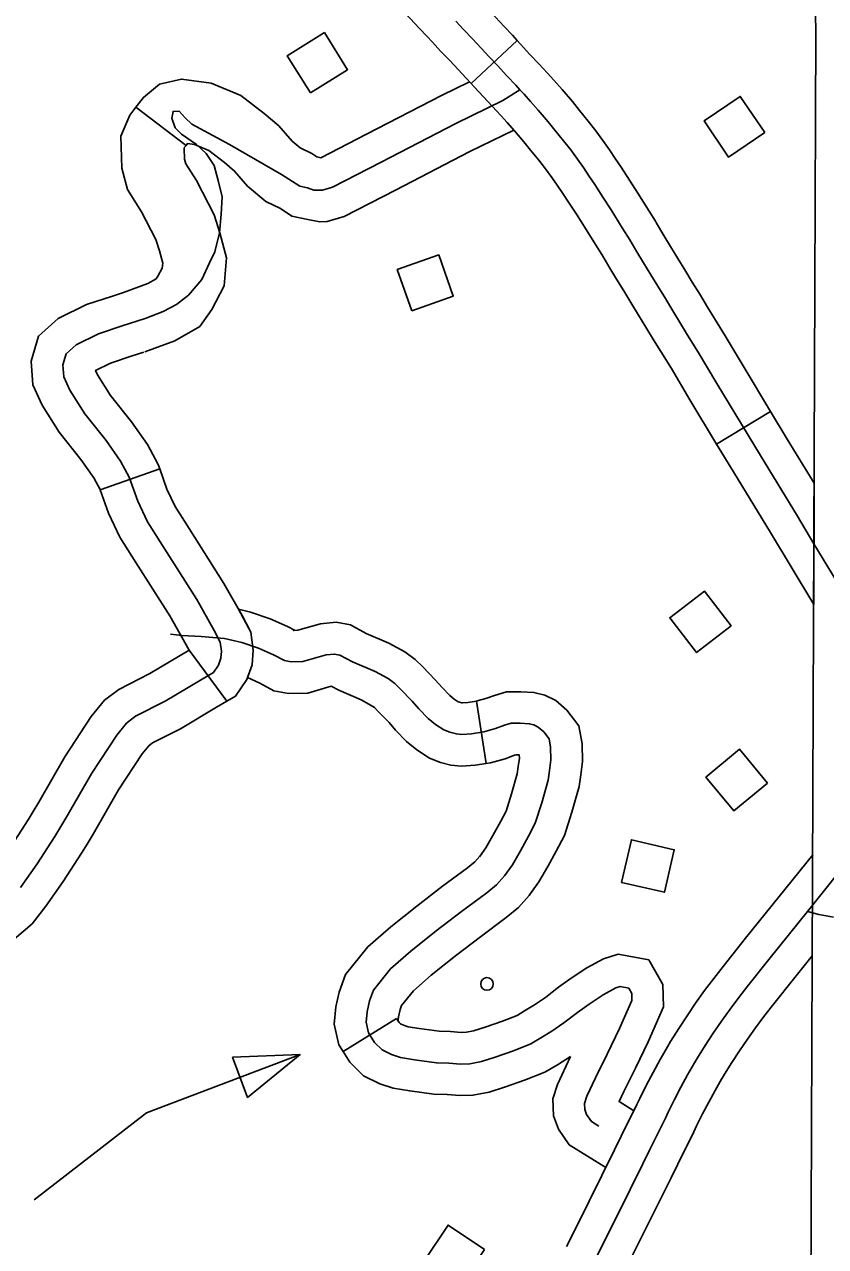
# Model space of a CAD drawing. Extents: x -19 to 366, y -4 to 359.
# Drawn here: x 139.047 to 139.407, y 193.459 to 194.009 of the extents above; entities that cross this region are included whole.
import ezdxf

# ---------------------------------------------------------------- set-up
doc = ezdxf.new("R2010")
doc.units = 0
for name, color, linetype in [('21', 7, 'Continuous'), ('Level 19', 7, 'Continuous'), ('R_ROW', 7, 'Continuous'), ('R_ROW Annot', 7, 'Continuous'), ('Sheet Fence', 7, 'Continuous')]:
    doc.layers.add(name, color=color, linetype=linetype)

msp = doc.modelspace()

# ---------------------------------------------------------------- linework, layer by layer
at = {"layer": '21'}
for points in [[(139.17538, 193.97843), (139.16492, 193.99515), (139.18169, 194.00563), (139.19214, 193.98892)], [(139.38011, 193.96055), (139.3638, 193.94946), (139.35269, 193.96581), (139.36899, 193.9769)], [(139.2211, 193.88024), (139.21454, 193.89882), (139.23318, 193.90541), (139.23975, 193.88682)], [(139.36496, 193.73827), (139.34934, 193.72626), (139.33729, 193.74193), (139.35291, 193.75395)], [(139.38135, 193.66744), (139.36617, 193.65486), (139.35355, 193.67008), (139.36873, 193.68266)], [(139.31556, 193.62265), (139.32, 193.64185), (139.33926, 193.6374), (139.33483, 193.6182)], [(139.14023, 193.54386), (139.14707, 193.5258), (139.17075, 193.54509)], [(139.25387, 193.45726), (139.24293, 193.44086), (139.22648, 193.45183), (139.23742, 193.46823)]]:
    msp.add_lwpolyline(points, close=True, dxfattribs=at)
msp.add_lwpolyline([(139.17075, 193.54509), (139.10152, 193.51888), (139.05101, 193.47956)], dxfattribs=at)
msp.add_circle((139.25494, 193.57692), 0.00284, dxfattribs=at)
at = {"layer": 'Level 19'}
msp.add_lwpolyline([(139.39691, 192.55137), (139.39916, 193.01408), (139.39918, 193.01861), (139.40311, 194.0054), (139.40283, 194.02364), (139.40489, 195.00522), (139.40486, 195.01798), (139.40149, 196.00809), (139.40143, 196.02666), (139.39674, 197.00568), (139.39669, 197.01653), (139.39179, 198.03814)], dxfattribs=at)
at = {"layer": 'R_ROW'}
for p, q in [((139.24779, 193.98269), (139.26859, 194.00205)), ((139.11938, 193.95477), (139.09681, 193.97202)), ((139.35836, 193.82022), (139.38268, 193.83491)), ((139.10753, 193.80902), (139.08075, 193.79954)), ((139.40231, 193.80256), (139.40209, 193.74794)), ((139.12077, 193.72739), (139.13772, 193.70433)), ((139.25021, 193.70439), (139.25452, 193.67631)), ((139.25452, 193.67631), (139.25452, 193.67631)), ((139.2843, 193.57317), (139.2843, 193.57317)), ((139.19011, 193.54641), (139.21425, 193.56139))]:
    msp.add_line(p, q, dxfattribs=at)
for points in [[(139.26859, 194.00205), (139.26636, 194.00444), (139.2627, 194.00832), (139.25878, 194.01255), (139.25474, 194.01671), (139.25138, 194.02044), (139.24847, 194.02357), (139.24502, 194.02712), (139.24102, 194.03133), (139.23731, 194.03535), (139.2325, 194.04059), (139.22847, 194.04494), (139.22563, 194.04792), (139.2219, 194.0519), (139.21693, 194.05741), (139.21183, 194.06282), (139.20638, 194.06884), (139.20092, 194.07446), (139.20035, 194.07508)], [(139.1795, 194.05579), (139.1803, 194.05492), (139.18565, 194.04941), (139.19097, 194.04353), (139.19604, 194.03815), (139.20098, 194.03268), (139.20498, 194.02841), (139.20776, 194.02548), (139.21161, 194.02133), (139.2164, 194.01611), (139.22028, 194.01191), (139.22454, 194.00742), (139.22788, 194.00399), (139.23041, 194.00126), (139.234, 193.99729), (139.23817, 193.993), (139.24194, 193.98893), (139.24562, 193.98502), (139.24779, 193.98269)], [(139.24089, 194.01085), (139.24437, 194.007), (139.24848, 194.00277), (139.25232, 193.99862), (139.25599, 193.99473), (139.25964, 193.99081), (139.2639, 193.98615), (139.26791, 193.98191), (139.26975, 193.97989)], [(139.26859, 194.00205), (139.27008, 194.00044), (139.2743, 193.99582), (139.27833, 193.99156), (139.28026, 193.98943), (139.28212, 193.98739), (139.28512, 193.98413), (139.28877, 193.97996), (139.29341, 193.97454), (139.29662, 193.97057), (139.30053, 193.96574), (139.30398, 193.96131), (139.30717, 193.95693), (139.31007, 193.95287), (139.31265, 193.94894), (139.31534, 193.94501), (139.31913, 193.93917), (139.32287, 193.93327), (139.32796, 193.92514), (139.33078, 193.92061)], [(139.09681, 193.97202), (139.10018, 193.97644), (139.10746, 193.98239), (139.11728, 193.98466), (139.13066, 193.98281), (139.14412, 193.97734), (139.15457, 193.96913), (139.16122, 193.96358), (139.16716, 193.9567), (139.1708, 193.95363), (139.17598, 193.95117), (139.17833, 193.94961), (139.18013, 193.94922)], [(139.18013, 193.94922), (139.2007, 193.95986), (139.23447, 193.97734), (139.24706, 193.9835), (139.24779, 193.98269), (139.2492, 193.98118), (139.25749, 193.97225), (139.25923, 193.97034), (139.26115, 193.96822), (139.26397, 193.96515), (139.26704, 193.96165)], [(139.26975, 193.97989), (139.26201, 193.975), (139.24086, 193.96465), (139.20723, 193.94724), (139.1854, 193.93596), (139.18082, 193.93466), (139.17692, 193.93455), (139.17411, 193.93562), (139.17063, 193.93644), (139.16239, 193.94174), (139.1389, 193.95513), (139.12202, 193.96433), (139.11893, 193.96724), (139.11631, 193.97016), (139.11354, 193.97008), (139.11294, 193.96706), (139.11444, 193.96271), (139.1173, 193.95979), (139.12415, 193.95515), (139.12841, 193.95111), (139.13203, 193.94568), (139.13384, 193.93903), (139.1357, 193.93169), (139.13522, 193.92382), (139.13438, 193.91541), (139.13232, 193.90679), (139.12993, 193.90187), (139.12647, 193.89437), (139.12045, 193.88726), (139.11503, 193.88317), (139.10913, 193.87998), (139.10092, 193.87674), (139.09064, 193.87342), (139.0799, 193.86986), (139.06989, 193.86494), (139.06539, 193.86088), (139.06393, 193.85598), (139.06433, 193.85045), (139.06704, 193.84452), (139.07383, 193.83387), (139.08338, 193.82179), (139.08991, 193.81251), (139.0938, 193.80523), (139.09761, 193.79449), (139.10203, 193.78514), (139.10882, 193.77449), (139.12428, 193.7501), (139.13208, 193.73624), (139.13477, 193.731), (139.13537, 193.72686), (139.13511, 193.72375)], [(139.24779, 193.98269), (139.2492, 193.98118), (139.25349, 193.97648), (139.25749, 193.97225), (139.25923, 193.97034), (139.26115, 193.96822), (139.26397, 193.96515), (139.26729, 193.96136), (139.27158, 193.95636), (139.27452, 193.95271), (139.27828, 193.94807), (139.28129, 193.94421), (139.28413, 193.94032), (139.28662, 193.93683), (139.28905, 193.93311), (139.29171, 193.92924), (139.29522, 193.92383), (139.29883, 193.91813), (139.30385, 193.9101), (139.30666, 193.90559)], [(139.26975, 193.97989), (139.27163, 193.97781), (139.27455, 193.97464), (139.27803, 193.97066), (139.2825, 193.96545), (139.28557, 193.96164), (139.28941, 193.9569), (139.29263, 193.95276), (139.29565, 193.94862), (139.29834, 193.94485), (139.30085, 193.94102), (139.30352, 193.93712), (139.30717, 193.9315), (139.31085, 193.9257), (139.3159, 193.91762), (139.31921, 193.91231), (139.3225, 193.90681), (139.32549, 193.9019), (139.32876, 193.89652), (139.33185, 193.89134), (139.33528, 193.88577), (139.33865, 193.88031), (139.34213, 193.87457), (139.34532, 193.86932), (139.35012, 193.86161), (139.35853, 193.84743), (139.37807, 193.81506), (139.39476, 193.78764), (139.4022, 193.77529)], [(139.09117, 193.8885), (139.10223, 193.89253), (139.10596, 193.89471), (139.10673, 193.89579), (139.10868, 193.89953), (139.10887, 193.90175), (139.10742, 193.90735), (139.10573, 193.91241), (139.09938, 193.92485), (139.09294, 193.93487), (139.09041, 193.94451), (139.08994, 193.95897), (139.09409, 193.96846), (139.09681, 193.97202)], [(139.26704, 193.96165), (139.24725, 193.95197), (139.21376, 193.93462), (139.19064, 193.92268), (139.183, 193.92052), (139.17959, 193.92042)], [(139.17959, 193.92042), (139.17424, 193.92143), (139.16707, 193.92297), (139.16194, 193.92639), (139.1553, 193.92954), (139.14712, 193.93643), (139.14123, 193.94325), (139.13669, 193.94705), (139.12971, 193.95253), (139.12325, 193.95516), (139.12002, 193.9556), (139.11938, 193.95477)], [(139.10088, 193.86181), (139.11435, 193.86671), (139.12555, 193.87325), (139.131, 193.88089), (139.13652, 193.89147), (139.13758, 193.9042), (139.13467, 193.91541), (139.132, 193.92343), (139.12404, 193.93902), (139.11927, 193.94644), (139.1187, 193.94863), (139.11854, 193.95347), (139.11875, 193.95394), (139.11938, 193.95477)], [(139.33078, 193.92061), (139.33134, 193.91971), (139.33466, 193.91415), (139.33763, 193.90928), (139.34093, 193.90384), (139.34399, 193.89871), (139.34738, 193.89322), (139.35076, 193.88772), (139.35427, 193.88194), (139.35742, 193.87677), (139.36226, 193.86899), (139.37072, 193.85472), (139.38268, 193.83491)], [(139.30666, 193.90559), (139.30709, 193.9049), (139.31034, 193.89947), (139.31335, 193.89452), (139.31659, 193.88919), (139.31971, 193.88397), (139.32319, 193.87832), (139.32653, 193.8729), (139.32999, 193.86719), (139.33323, 193.86188), (139.33798, 193.85424), (139.34634, 193.84014), (139.35836, 193.82022)], [(139.09166, 193.88868), (139.08623, 193.88692), (139.07451, 193.88304), (139.06184, 193.87681), (139.05292, 193.86875), (139.04957, 193.85755), (139.05035, 193.84687), (139.05454, 193.83772), (139.06224, 193.82563), (139.07199, 193.81329), (139.07779, 193.80505), (139.08077, 193.79948), (139.08075, 193.79954)], [(139.10039, 193.86164), (139.09506, 193.85992), (139.08529, 193.85669), (139.0786, 193.8534), (139.07955, 193.85133), (139.08542, 193.84211), (139.09477, 193.83029), (139.10203, 193.81997), (139.10683, 193.81098), (139.10753, 193.80902)], [(139.38268, 193.83491), (139.39022, 193.82243), (139.40231, 193.80256)], [(139.40209, 193.74794), (139.38261, 193.78028), (139.36592, 193.8077), (139.35836, 193.82022)], [(139.13772, 193.70433), (139.14168, 193.70663), (139.1467, 193.71407), (139.1491, 193.72066), (139.14966, 193.72729), (139.14849, 193.73539), (139.14459, 193.74297), (139.13647, 193.75739), (139.1208, 193.7821), (139.11449, 193.79203), (139.11075, 193.79991), (139.10753, 193.80902)], [(139.08075, 193.79954), (139.08446, 193.78906), (139.08957, 193.77826), (139.09683, 193.76687), (139.11208, 193.74281), (139.12077, 193.72739)], [(139.45286, 193.6652), (139.4498, 193.67078), (139.44557, 193.68402), (139.44382, 193.69012), (139.44191, 193.69618), (139.43988, 193.70219), (139.43771, 193.70816), (139.43646, 193.71133), (139.43388, 193.71749), (139.43116, 193.72359), (139.42831, 193.72963), (139.42533, 193.7356), (139.42222, 193.74151), (139.41899, 193.74734), (139.41059, 193.76136), (139.4022, 193.77529)], [(139.14966, 193.72729), (139.14849, 193.73539), (139.14303, 193.74574), (139.14847, 193.74447), (139.15722, 193.74148), (139.16506, 193.73798), (139.16856, 193.73611)], [(139.1677, 193.73628), (139.16794, 193.73624), (139.1698, 193.73629), (139.17988, 193.73925), (139.18693, 193.73991), (139.19346, 193.73867), (139.20058, 193.73487), (139.21073, 193.73044), (139.21794, 193.72655), (139.22262, 193.72316), (139.22598, 193.71984), (139.23164, 193.71402), (139.23473, 193.71053), (139.23816, 193.70693), (139.24018, 193.70524), (139.24194, 193.7041), (139.24252, 193.70388), (139.24363, 193.7036), (139.24384, 193.70358), (139.24626, 193.70379), (139.25021, 193.70439)], [(139.30537, 193.51279), (139.30199, 193.51488), (139.29981, 193.51804), (139.29896, 193.52031), (139.29888, 193.52307), (139.29992, 193.52632), (139.30381, 193.5346), (139.30911, 193.54523), (139.31463, 193.55678), (139.32022, 193.56945), (139.32013, 193.57267), (139.31878, 193.57504), (139.31497, 193.57573), (139.31304, 193.5751), (139.30726, 193.57194), (139.30097, 193.56784), (139.29568, 193.564), (139.28962, 193.55933), (139.28409, 193.5556), (139.27926, 193.55258), (139.27474, 193.54991), (139.26683, 193.54682), (139.25865, 193.54393), (139.25241, 193.5419), (139.24714, 193.54094), (139.24302, 193.54082), (139.23772, 193.54123), (139.2322, 193.54141), (139.22228, 193.54272), (139.21605, 193.5438), (139.21198, 193.54506), (139.20768, 193.54723), (139.20424, 193.55058), (139.20158, 193.55487), (139.20051, 193.55967), (139.20096, 193.56428), (139.20207, 193.56926), (139.20377, 193.57414), (139.21151, 193.58375), (139.2207, 193.59173), (139.23203, 193.60081), (139.24347, 193.60955), (139.25489, 193.618), (139.25926, 193.62158), (139.26283, 193.6256), (139.26636, 193.63054), (139.26996, 193.63686), (139.27367, 193.64345), (139.27669, 193.64929), (139.27964, 193.65846), (139.28255, 193.66867), (139.28311, 193.67306), (139.28377, 193.67791), (139.28359, 193.68366), (139.28291, 193.68738), (139.28052, 193.69053), (139.27804, 193.69265), (139.27607, 193.69362), (139.27399, 193.69413), (139.26984, 193.69435), (139.26582, 193.69435), (139.26286, 193.69345), (139.25876, 193.69195), (139.25352, 193.69053), (139.24793, 193.68967), (139.24368, 193.68931), (139.24116, 193.68958), (139.23825, 193.6903), (139.23547, 193.69137), (139.23173, 193.69379), (139.22842, 193.69656), (139.22427, 193.70092), (139.22123, 193.70436), (139.2159, 193.70983), (139.21341, 193.71229), (139.21036, 193.7145), (139.20451, 193.71766), (139.19438, 193.72207), (139.18868, 193.72512), (139.18625, 193.72558), (139.18257, 193.72524), (139.17205, 193.72215), (139.16675, 193.72199), (139.16372, 193.72259), (139.15881, 193.72522), (139.15202, 193.72825), (139.14455, 193.7308), (139.13666, 193.73264), (139.12626, 193.73348), (139.11746, 193.73392), (139.1123, 193.73449)], [(139.12077, 193.72739), (139.1031, 193.71682), (139.08905, 193.70967), (139.08266, 193.70474), (139.07669, 193.69745), (139.0648, 193.67927), (139.05304, 193.65883), (139.05051, 193.65464)], [(139.16215, 193.70842), (139.15888, 193.70907), (139.15256, 193.71245), (139.14701, 193.71493), (139.1491, 193.72066), (139.14966, 193.72729)], [(139.13511, 193.72375), (139.13395, 193.72058), (139.13173, 193.71728), (139.12584, 193.71387), (139.10997, 193.70438), (139.09667, 193.69761), (139.09262, 193.69449), (139.08817, 193.68904), (139.07691, 193.67183), (139.06527, 193.65161), (139.06026, 193.64332), (139.05232, 193.63106), (139.0448, 193.62044)], [(139.25452, 193.67631), (139.24961, 193.67556), (139.24352, 193.67504), (139.2387, 193.67556), (139.23398, 193.67672), (139.229, 193.67864), (139.22328, 193.68234), (139.21869, 193.68619), (139.2138, 193.69131), (139.21081, 193.69469), (139.20582, 193.69983), (139.2042, 193.70142), (139.20279, 193.70245), (139.19829, 193.70487), (139.18819, 193.70927), (139.1848, 193.71109), (139.1743, 193.70801), (139.16556, 193.70774), (139.16215, 193.70842)], [(139.27461, 193.61765), (139.27834, 193.62287), (139.28232, 193.62986), (139.28617, 193.6367), (139.28985, 193.64382), (139.29323, 193.65434), (139.29651, 193.66581), (139.29719, 193.67121), (139.298, 193.67716), (139.29776, 193.68515), (139.29628, 193.69327), (139.2909, 193.70035), (139.28592, 193.7046), (139.28098, 193.70704), (139.27609, 193.70825), (139.27021, 193.70856), (139.26371, 193.70855), (139.25835, 193.70693), (139.25445, 193.7055), (139.25057, 193.70445), (139.25021, 193.70439)], [(139.13772, 193.70433), (139.13304, 193.70163), (139.11684, 193.69194), (139.1043, 193.68556), (139.10259, 193.68424), (139.09964, 193.68063), (139.08902, 193.6644), (139.07751, 193.6444), (139.07482, 193.63995)], [(139.25149, 193.63416), (139.25437, 193.6382), (139.2576, 193.64386), (139.26117, 193.6502), (139.26353, 193.65476), (139.26604, 193.66259), (139.26859, 193.67153), (139.26902, 193.67491), (139.26953, 193.67866), (139.26949, 193.68015), (139.26947, 193.68015), (139.26793, 193.68015), (139.26737, 193.67998), (139.26307, 193.6784), (139.25647, 193.67661), (139.25452, 193.67631)], [(139.39936, 193.6096), (139.42085, 193.63637), (139.4224, 193.63832), (139.4251, 193.64151), (139.4279, 193.64459), (139.43081, 193.64758), (139.43386, 193.65045), (139.43697, 193.65321), (139.44021, 193.65586), (139.44352, 193.65839), (139.45286, 193.6652)], [(139.05051, 193.65464), (139.04822, 193.65086), (139.04056, 193.63904), (139.03338, 193.6289), (139.02932, 193.62366), (139.02346, 193.61862), (139.0144, 193.61089), (139.00705, 193.60439), (138.9991, 193.59593), (138.9931, 193.58603), (138.98829, 193.57585)], [(139.07482, 193.63995), (139.07231, 193.63578), (139.06408, 193.62309), (139.05621, 193.61198), (139.05001, 193.60398), (139.04193, 193.59704), (139.03303, 193.58944), (139.02686, 193.58398), (139.02185, 193.57865), (139.01815, 193.57255), (139.01397, 193.56371)], [(139.19011, 193.54641), (139.18824, 193.54943), (139.18615, 193.5588), (139.18691, 193.56653), (139.18838, 193.57315), (139.19117, 193.58114), (139.20124, 193.59364), (139.21159, 193.60264), (139.22328, 193.612), (139.23493, 193.6209), (139.24616, 193.62921), (139.24939, 193.63186), (139.25172, 193.63447), (139.25149, 193.63416)], [(139.33618, 193.54847), (139.33623, 193.54856), (139.33765, 193.55094), (139.34129, 193.5568), (139.34507, 193.56257), (139.34893, 193.56825), (139.35295, 193.57388), (139.35706, 193.57941), (139.36127, 193.58482), (139.37143, 193.59752), (139.40164, 193.63509)], [(139.21492, 193.56031), (139.21487, 193.56054), (139.21502, 193.56204), (139.21576, 193.56537), (139.21637, 193.56715), (139.22178, 193.57385), (139.2298, 193.58082), (139.24078, 193.58962), (139.25201, 193.5982), (139.26362, 193.60679), (139.26913, 193.61131), (139.27395, 193.61673), (139.27461, 193.61766)], [(139.32817, 193.50205), (139.3353, 193.5164), (139.33657, 193.51911), (139.33936, 193.52477), (139.34227, 193.53037), (139.3453, 193.5359), (139.34848, 193.54136), (139.34978, 193.54356), (139.35326, 193.54916), (139.35689, 193.55469), (139.36058, 193.56014), (139.36443, 193.56551), (139.36836, 193.57081), (139.37242, 193.57602), (139.38251, 193.58864), (139.39936, 193.6096)], [(139.2843, 193.57317), (139.28718, 193.57538), (139.29291, 193.57955), (139.29997, 193.58414), (139.30737, 193.58819), (139.31396, 193.59035), (139.32784, 193.58783), (139.33422, 193.57662), (139.33452, 193.56666), (139.32754, 193.55085), (139.32187, 193.53899), (139.3166, 193.52841), (139.31446, 193.52386), (139.3211, 193.51975), (139.31545, 193.50835)], [(139.36073, 193.53417), (139.36192, 193.53618), (139.36524, 193.54151), (139.36871, 193.5468), (139.37224, 193.55202), (139.3759, 193.55714), (139.37967, 193.5622), (139.38357, 193.56721), (139.3936, 193.57975), (139.40146, 193.58953)], [(139.21425, 193.56139), (139.21539, 193.55955), (139.21602, 193.55893), (139.21732, 193.55828), (139.21937, 193.55764), (139.22443, 193.55677), (139.23336, 193.55558), (139.23851, 193.55542), (139.24336, 193.55504), (139.24564, 193.5551), (139.24893, 193.55571), (139.25409, 193.55738), (139.26187, 193.56013), (139.2685, 193.56273), (139.27188, 193.56472), (139.27635, 193.56751), (139.2813, 193.57086), (139.2843, 193.57317)], [(139.2907, 193.45856), (139.29128, 193.45971), (139.30097, 193.47899), (139.31236, 193.50211), (139.31545, 193.50835), (139.3225, 193.52257), (139.32376, 193.52526), (139.32669, 193.53119), (139.32974, 193.53706), (139.33293, 193.54288), (139.33619, 193.54849)], [(139.29262, 193.54418), (139.28663, 193.54044), (139.28098, 193.5371), (139.27179, 193.53351), (139.26321, 193.53047), (139.2559, 193.5281), (139.24863, 193.52677), (139.24267, 193.52659), (139.23694, 193.52705), (139.23104, 193.52724), (139.22014, 193.52868), (139.21272, 193.52996), (139.20665, 193.53184), (139.19933, 193.53553), (139.19309, 193.54161), (139.19011, 193.54641)], [(139.31545, 193.50835), (139.31236, 193.50211), (139.30845, 193.49418), (139.29198, 193.50436), (139.28712, 193.51141), (139.28483, 193.51753), (139.28461, 193.52507), (139.28667, 193.53153), (139.29262, 193.54418)], [(139.31603, 193.4457), (139.31664, 193.4469), (139.3264, 193.46634), (139.33783, 193.48953), (139.3409, 193.49574), (139.3481, 193.51024), (139.34937, 193.51296), (139.35203, 193.51835), (139.3548, 193.52368), (139.35767, 193.52892), (139.36075, 193.53422)], [(139.24702, 193.36816), (139.25821, 193.3756), (139.26064, 193.37765), (139.26297, 193.37981), (139.26519, 193.38209), (139.2673, 193.38447), (139.26931, 193.38695), (139.27118, 193.38951), (139.27292, 193.39217), (139.28086, 193.40699), (139.29233, 193.4304), (139.30396, 193.4533), (139.31368, 193.47267), (139.32509, 193.49582), (139.32817, 193.50205)]]:
    msp.add_lwpolyline(points, dxfattribs=at)
at = {"layer": 'R_ROW Annot'}
msp.add_lwpolyline([(139.39936, 193.6096), (139.4044, 193.60822), (139.41098, 193.60704)], dxfattribs=at)
at = {"layer": 'Sheet Fence'}
for points in [[(146.77834, 1.69699), (146.57878, 10.31313), (146.37852, 18.92942), (146.17757, 27.54584), (145.97591, 36.16241), (145.77356, 44.77911), (145.57052, 53.39596), (145.36679, 62.01295), (145.16236, 70.63008), (144.95724, 79.24735), (144.75142, 87.86477), (144.54492, 96.48232), (144.33773, 105.10002), (144.12986, 113.71787), (143.92129, 122.33585), (143.71204, 130.95398), (143.5021, 139.57225), (143.29148, 148.19067), (143.08018, 156.80923), (142.8682, 165.42794), (142.65553, 174.04679), (142.44218, 182.66579), (142.22816, 191.28493), (142.01345, 199.90421), (141.79807, 208.52365), (141.58202, 217.14322), (141.36528, 225.76295), (141.14788, 234.38282), (140.9298, 243.00284), (140.71105, 251.623), (140.49162, 260.24332), (140.27153, 268.86377), (140.05077, 277.48438), (139.82934, 286.10514), (139.60724, 294.72604), (139.38447, 303.34709), (139.16105, 311.96829), (138.93695, 320.58964), (138.7122, 329.21114), (138.48678, 337.83278), (138.2607, 346.45458)], [(139.44064, 1.53154), (139.25106, 10.14733), (139.06082, 18.76327), (138.86992, 27.37935), (138.67836, 35.99557), (138.48613, 44.61194), (138.29325, 53.22845), (138.09971, 61.84511), (137.9055, 70.46191), (137.71065, 79.07885), (137.51513, 87.69595), (137.31896, 96.31318), (137.12214, 104.93057), (136.92466, 113.54809), (136.72653, 122.16577), (136.52775, 130.78359), (136.32832, 139.40156), (136.12824, 148.01968), (135.9275, 156.63794), (135.72612, 165.25636), (135.5241, 173.87492), (135.32143, 182.49362), (135.11811, 191.11248), (134.91415, 199.73149), (134.70954, 208.35064), (134.50429, 216.96995), (134.2984, 225.5894), (134.09187, 234.209), (133.8847, 242.82876), (133.6769, 251.44866), (133.46845, 260.06872), (133.25937, 268.68892), (133.04965, 277.30928), (132.8393, 285.92978), (132.62831, 294.55044), (132.41669, 303.17125), (132.20444, 311.79221), (131.99156, 320.41333), (131.77805, 329.0346), (131.56391, 337.65601), (131.34914, 346.27759)], [(0, 189.51617), (7.11214, 189.52059), (14.22427, 189.53386), (21.33637, 189.55597), (28.44845, 189.58693), (35.56048, 189.62672), (42.67245, 189.67537), (49.78436, 189.73285), (56.89619, 189.79918), (64.00793, 189.87436), (71.11958, 189.95838), (78.23111, 190.05124), (85.34253, 190.15294), (92.45381, 190.26349), (99.56495, 190.38288), (106.67593, 190.51112), (113.78675, 190.6482), (120.89739, 190.79412), (128.00785, 190.94888), (135.11811, 191.11248), (142.22816, 191.28493), (149.33799, 191.46621), (156.44759, 191.65634), (163.55694, 191.85531), (170.66605, 192.06312), (177.77489, 192.27977), (184.88345, 192.50526), (191.99173, 192.73959), (199.09971, 192.98276), (206.20739, 193.23477), (213.31474, 193.49561), (220.42177, 193.7653), (227.52845, 194.04382), (234.63479, 194.33118), (241.74076, 194.62738), (248.84635, 194.93241), (255.95157, 195.24628), (263.05638, 195.56898), (270.16079, 195.90052), (277.26478, 196.24089), (284.36834, 196.5901), (291.47147, 196.94814), (298.57414, 197.31501), (305.67635, 197.69072), (312.77809, 198.07525), (319.87934, 198.46862), (326.9801, 198.87082), (334.08035, 199.28185), (341.18009, 199.7017)]]:
    msp.add_spline(points, degree=3, dxfattribs=at)

doc.saveas('drawing.dxf')
